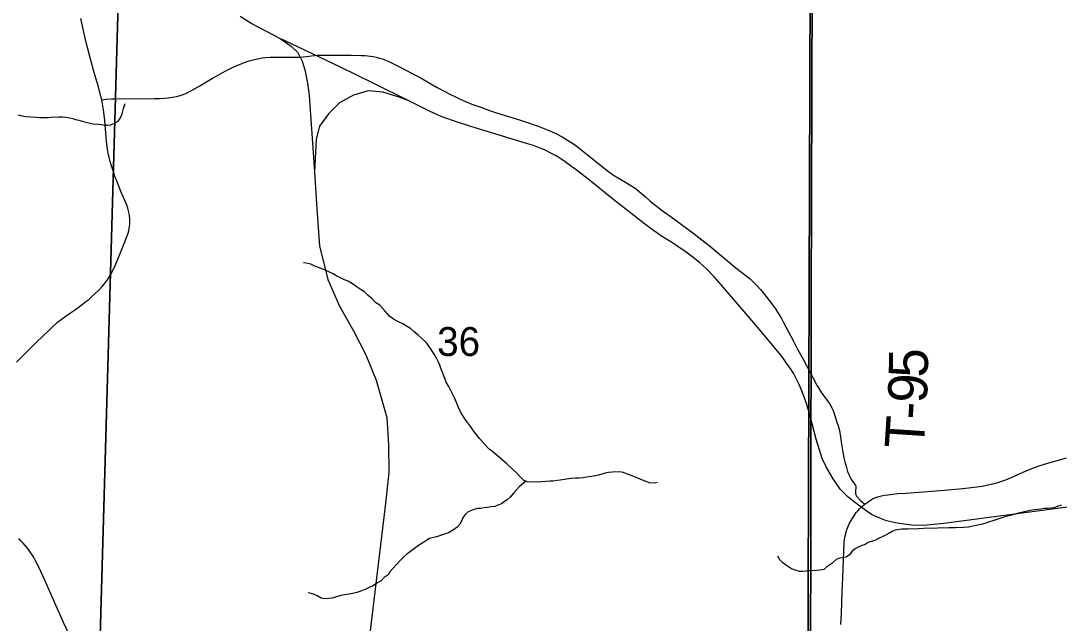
# Model space of a CAD drawing. Extents: x 0 to 34, y 0 to 22.
# Drawn here: x 5.147 to 6.653, y 18.687 to 19.561 of the extents above; entities that cross this region are included whole.
import ezdxf

# ---------------------------------------------------------------- set-up
doc = ezdxf.new("R2010")
doc.units = 0
for name, color, linetype in [('GM_X_Corporation', 7, 'Continuous'), ('GM_X_County_Road', 7, 'Continuous'), ('GM_X_Minor_River', 7, 'Continuous'), ('GM_X_Rail_Line', 7, 'Continuous'), ('GM_X_Section_Text', 7, 'Continuous'), ('GM_X_State_Route', 7, 'Continuous'), ('GM_X_Township_Road', 7, 'Continuous'), ('GM_X_Township_Road_Text', 7, 'Continuous')]:
    doc.layers.add(name, color=color, linetype=linetype)

msp = doc.modelspace()

# ---------------------------------------------------------------- linework, layer by layer
at = {"layer": 'GM_X_Corporation'}
for points in [[(6.2895, 20.4), (2.6, 20.4), (2.6, 16.6918), (3.1555, 16.6686), (3.1684, 16.6682), (4.0515, 16.6368), (4.1011, 16.6362), (4.1867, 16.6352), (4.5473, 16.6256), (4.6351, 16.6229), (5.4202, 16.5982), (6.0834, 16.5816), (6.2194, 16.578), (6.2729, 18.2077), (6.2744, 18.4654), (6.2786, 18.5898), (6.292, 18.5898), (6.2926, 19.1539), (6.2942, 19.6131), (6.2595, 19.6124)], [(9.4, 16.4853), (9.4, 20.4), (6.2895, 20.4), (6.2595, 19.6124), (6.2942, 19.6131), (6.2926, 19.1539), (6.292, 18.5898), (6.2786, 18.5898), (6.2744, 18.4654), (6.2729, 18.2077), (6.2194, 16.578), (8.0963, 16.5226), (9.09, 16.4927)], [(4.2853, 19.7839), (5.2933, 19.7705), (5.2887, 19.6211), (5.2602, 18.6174), (4.2417, 18.6679), (4.2724, 19.7849)], [(6.258, 19.6163), (6.2913, 19.615), (6.2882, 18.592), (6.2734, 18.5913), (5.2602, 18.6174), (5.2887, 19.6211)], [(6.2913, 19.615), (7.2834, 19.5867), (7.3046, 19.5855), (7.291, 18.5737), (6.2882, 18.592)]]:
    msp.add_lwpolyline(points, close=True, dxfattribs=at)
at = {"layer": 'GM_X_County_Road'}
msp.add_lwpolyline([(6.3359, 18.6855), (6.3368, 18.7017), (6.3372, 18.7177), (6.3378, 18.7334), (6.3386, 18.7535), (6.3396, 18.7795), (6.3401, 18.7914), (6.3409, 18.8038), (6.3414, 18.8095), (6.3421, 18.8138), (6.3429, 18.8169), (6.3437, 18.8204), (6.3449, 18.8245), (6.3468, 18.8291), (6.3486, 18.8327), (6.3508, 18.8366), (6.3531, 18.8404), (6.3556, 18.8442), (6.3583, 18.8479), (6.361, 18.8511), (6.3629, 18.8531), (6.3654, 18.8555), (6.3684, 18.8582), (6.3705, 18.86), (6.3734, 18.8621), (6.379, 18.8658), (6.382, 18.8676), (6.3852, 18.8691), (6.3879, 18.8701), (6.3911, 18.871), (6.395, 18.8721), (6.399, 18.8729), (6.404, 18.8737), (6.4186, 18.8754), (6.4299, 18.8762), (6.4555, 18.878), (6.4855, 18.8805), (6.5126, 18.8829), (6.5331, 18.8853), (6.5406, 18.8862), (6.5471, 18.8874), (6.5563, 18.8895), (6.5637, 18.8914), (6.5707, 18.8937), (6.5751, 18.8954), (6.5817, 18.8982), (6.5961, 18.9046), (6.608, 18.9098), (6.6168, 18.9133), (6.6251, 18.9163), (6.6377, 18.9201), (6.6483, 18.923), (6.6631, 18.9273)], dxfattribs=at)
at = {"layer": 'GM_X_Minor_River'}
for points in [[(5.1426, 19.4248), (5.148, 19.4231), (5.1537, 19.4225), (5.1613, 19.422), (5.169, 19.4211), (5.1735, 19.4209), (5.1811, 19.4208), (5.1861, 19.4206), (5.1902, 19.4215), (5.2023, 19.4219), (5.2069, 19.4217), (5.2115, 19.4211), (5.2176, 19.4205), (5.2218, 19.4195), (5.226, 19.4181), (5.2306, 19.4168), (5.2375, 19.4151), (5.2433, 19.4138), (5.2517, 19.4118), (5.2593, 19.411), (5.2639, 19.4107), (5.2681, 19.4097), (5.2723, 19.4099), (5.2772, 19.4104), (5.2832, 19.4129), (5.288, 19.4153), (5.2913, 19.4204), (5.2937, 19.4261), (5.2957, 19.4338), (5.2977, 19.441)], [(6.0695, 18.8916), (6.0654, 18.8904), (6.0582, 18.8909), (6.0508, 18.894), (6.0447, 18.8964), (6.0404, 18.8982), (6.0343, 18.9006), (6.025, 18.904), (6.0208, 18.9061), (6.015, 18.9071), (6.0044, 18.9067), (5.9991, 18.9058), (5.9942, 18.9049), (5.9894, 18.9036), (5.9845, 18.9023), (5.98, 18.901), (5.9743, 18.9), (5.9671, 18.899), (5.9622, 18.8985), (5.9565, 18.8979), (5.9512, 18.8977), (5.9452, 18.8971), (5.938, 18.8961), (5.9289, 18.8951), (5.9244, 18.8942), (5.9191, 18.8936), (5.9138, 18.8934), (5.9024, 18.8923), (5.896, 18.892), (5.8914, 18.8923), (5.885, 18.892), (5.8808, 18.8926), (5.8757, 18.8951), (5.871, 18.8998), (5.8667, 18.9042), (5.8592, 18.9115), (5.8513, 18.9188), (5.8443, 18.9249), (5.831, 18.9358), (5.8259, 18.9398), (5.82, 18.946), (5.8164, 18.9504), (5.812, 18.9555), (5.8033, 18.9665), (5.7993, 18.9724), (5.7949, 18.9779), (5.7917, 18.9823), (5.7844, 18.9941), (5.7815, 19.0004), (5.7786, 19.0075), (5.7757, 19.0142), (5.7725, 19.0201), (5.7696, 19.0261), (5.7671, 19.0309), (5.7639, 19.0361), (5.7618, 19.0409), (5.758, 19.0517), (5.7563, 19.0558), (5.7542, 19.0618), (5.7522, 19.0658), (5.7501, 19.0707), (5.7461, 19.0777), (5.7428, 19.0829), (5.74, 19.0873), (5.7348, 19.0939), (5.727, 19.1012), (5.723, 19.1052), (5.7168, 19.1103), (5.7117, 19.1146), (5.707, 19.1175), (5.7004, 19.1214), (5.6934, 19.125), (5.6872, 19.1285), (5.6814, 19.1329), (5.6743, 19.1405), (5.6671, 19.1486), (5.6613, 19.1522), (5.6562, 19.1577), (5.6503, 19.1628), (5.6448, 19.1679), (5.6401, 19.1711), (5.6331, 19.1758), (5.6277, 19.1794), (5.6211, 19.1833), (5.6161, 19.1854), (5.611, 19.1879), (5.6049, 19.1907), (5.5998, 19.1939), (5.5932, 19.1971), (5.5871, 19.1999), (5.5732, 19.2051), (5.567, 19.2079), (5.5628, 19.2089), (5.5574, 19.2102), (5.5565, 19.2103)], [(5.879, 18.8935), (5.8693, 18.8851), (5.8653, 18.8808), (5.8616, 18.8765), (5.8561, 18.8703), (5.8521, 18.8664), (5.848, 18.864), (5.8436, 18.8608), (5.8384, 18.8584), (5.8339, 18.8567), (5.8289, 18.8562), (5.8229, 18.8552), (5.8184, 18.8547), (5.8131, 18.8538), (5.8085, 18.8536), (5.8025, 18.8519), (5.7954, 18.849), (5.791, 18.8451), (5.7878, 18.8401), (5.7856, 18.8355), (5.7835, 18.8313), (5.7795, 18.8266), (5.774, 18.8227), (5.768, 18.8191), (5.7624, 18.817), (5.7493, 18.8128), (5.7395, 18.8102), (5.7354, 18.8078), (5.7309, 18.805), (5.7235, 18.8002), (5.7195, 18.7971), (5.7135, 18.7927), (5.7065, 18.7876), (5.701, 18.7829), (5.6966, 18.7786), (5.6919, 18.7731), (5.6856, 18.7665), (5.682, 18.7619), (5.6795, 18.7577), (5.6736, 18.7537), (5.6692, 18.749), (5.664, 18.7462), (5.6569, 18.7418), (5.6517, 18.739), (5.6469, 18.737), (5.6398, 18.7341), (5.6341, 18.732), (5.63, 18.7311), (5.6228, 18.7297), (5.616, 18.7288), (5.6089, 18.727), (5.6029, 18.7253), (5.5976, 18.7236), (5.5931, 18.7231), (5.5874, 18.7229), (5.5824, 18.7238), (5.5762, 18.727), (5.5712, 18.7295), (5.5658, 18.7312), (5.5634, 18.7315)], [(6.6552, 18.8588), (6.6503, 18.8567), (6.6447, 18.8547), (6.6405, 18.8541), (6.6356, 18.8536), (6.631, 18.8538)], [(6.631, 18.8538), (6.6258, 18.8529), (6.6167, 18.8518), (6.6103, 18.8508), (6.6046, 18.8495), (6.5997, 18.8486), (6.5933, 18.8468), (6.5888, 18.8456), (6.5813, 18.8438), (6.5738, 18.8416), (6.5663, 18.8391), (6.5606, 18.8374), (6.5565, 18.8361), (6.5501, 18.834), (6.546, 18.8324), (6.5392, 18.8306), (6.5347, 18.8297), (6.5275, 18.828), (6.5208, 18.8266), (6.5136, 18.826), (6.5022, 18.8256), (6.4931, 18.8257), (6.4885, 18.8255), (6.484, 18.8257), (6.476, 18.8254), (6.4711, 18.8249), (6.4654, 18.8251), (6.4559, 18.8247), (6.4483, 18.8241), (6.4328, 18.8236), (6.4244, 18.824), (6.4146, 18.8222), (6.4105, 18.8202), (6.4045, 18.8169), (6.3997, 18.8145), (6.3956, 18.8129), (6.3915, 18.8108), (6.3851, 18.8076), (6.3799, 18.8059), (6.3754, 18.8043), (6.3709, 18.8018), (6.3664, 18.8002), (6.3608, 18.7977), (6.3567, 18.7953), (6.3523, 18.7918), (6.3483, 18.7867), (6.3435, 18.7832), (6.3394, 18.7823), (6.3344, 18.7817), (6.3292, 18.7797), (6.3226, 18.7742), (6.3155, 18.7694), (6.3111, 18.7655), (6.3058, 18.7642), (6.3005, 18.764), (6.2899, 18.7636), (6.2854, 18.7631), (6.2805, 18.7626), (6.2759, 18.7624), (6.2713, 18.7641), (6.2644, 18.7665), (6.2554, 18.7722), (6.2511, 18.7755), (6.2476, 18.7795), (6.2443, 18.7847)]]:
    msp.add_lwpolyline(points, dxfattribs=at)
at = {"layer": 'GM_X_Rail_Line'}
for points in [[(6.7197, 18.8628), (6.4854, 18.8319), (6.4665, 18.8299), (6.4553, 18.8292), (6.4387, 18.8294), (6.4274, 18.8312), (6.4153, 18.8332), (6.4021, 18.8359), (6.3901, 18.8409), (6.3803, 18.8452), (6.3757, 18.8483), (6.3615, 18.8586), (6.3463, 18.8704), (6.3351, 18.8818), (6.3248, 18.897), (6.32, 18.9052), (6.3147, 18.9143), (6.3089, 18.9265), (6.3044, 18.9401), (6.3001, 18.9541), (6.2973, 18.9657), (6.2909, 18.9897), (6.2865, 19.0045), (6.2832, 19.0142), (6.2792, 19.0245), (6.2755, 19.0335), (6.2712, 19.0423), (6.2676, 19.049), (6.2623, 19.0573), (6.2572, 19.0648), (6.2512, 19.0732), (6.2154, 19.1163), (6.1627, 19.1777), (6.1527, 19.1892), (6.1415, 19.201), (6.1308, 19.2105), (6.1194, 19.2196), (6.1097, 19.2269), (6.1015, 19.2324), (6.0916, 19.239), (6.0774, 19.2479), (6.064, 19.2568), (6.051, 19.2665), (6.0022, 19.3048), (5.9739, 19.3282), (5.952, 19.3449), (5.9327, 19.3588), (5.923, 19.3652), (5.9155, 19.3692), (5.9062, 19.3739), (5.8996, 19.3765), (5.89, 19.38), (5.8802, 19.3833), (5.7994, 19.4076), (5.7726, 19.4163), (5.7561, 19.4225), (5.7405, 19.4297), (5.7112, 19.4442), (5.6568, 19.4711), (5.611, 19.4932), (5.5292, 19.5324), (5.5231, 19.535), (5.4815, 19.5569), (5.4649, 19.5671)], [(5.5229, 19.5355), (5.5385, 19.5244), (5.5485, 19.5149), (5.5548, 19.5026), (5.5584, 19.4899), (5.5602, 19.4805), (5.5622, 19.4704), (5.5649, 19.4525), (5.5724, 19.342)], [(5.711, 19.4447), (5.6952, 19.4504), (5.6716, 19.4577), (5.6505, 19.4594), (5.6292, 19.4531), (5.609, 19.4421), (5.5928, 19.4262), (5.5798, 19.4081), (5.5749, 19.3896), (5.5724, 19.342)], [(5.5724, 19.342), (5.5761, 19.2882), (5.58, 19.2345), (5.5919, 19.1861), (5.6086, 19.147), (5.6292, 19.1114), (5.6469, 19.0765), (5.662, 19.0399), (5.6772, 18.9859), (5.6799, 18.9462), (5.6802, 18.9066), (5.6758, 18.8652), (5.6388, 18.5558), (5.6363, 18.4479), (5.6361, 18.4083), (5.6376, 18.3757), (5.6449, 18.3419), (5.6594, 18.3087), (5.8411, 17.9298), (5.9084, 17.7939), (5.9214, 17.7565), (5.9292, 17.7232), (5.9319, 17.6898), (5.9275, 17.4266)]]:
    msp.add_lwpolyline(points, dxfattribs=at)
at = {"layer": 'GM_X_State_Route'}
for points in [[(5.1404, 19.0661), (5.1492, 19.0747), (5.169, 19.0944), (5.1788, 19.104), (5.187, 19.112), (5.1921, 19.1169), (5.1999, 19.1238), (5.2049, 19.128), (5.2123, 19.1334), (5.2188, 19.1377), (5.2244, 19.1416), (5.2318, 19.1468), (5.2362, 19.1501), (5.2411, 19.1538), (5.2451, 19.1571), (5.2498, 19.1612), (5.2546, 19.1654), (5.2602, 19.1709), (5.2644, 19.1756), (5.2674, 19.179), (5.2706, 19.183), (5.2735, 19.1869), (5.2767, 19.1925), (5.2799, 19.1989), (5.2833, 19.206), (5.2873, 19.2152), (5.2928, 19.2284), (5.2967, 19.2382), (5.2991, 19.2442), (5.3022, 19.2533), (5.3032, 19.2567), (5.3038, 19.2598), (5.3042, 19.2629), (5.3045, 19.2663), (5.3046, 19.2699), (5.3045, 19.2741), (5.3042, 19.2779), (5.3035, 19.2818), (5.3026, 19.2855), (5.3016, 19.2893), (5.3001, 19.2937), (5.2953, 19.3049), (5.2921, 19.3127), (5.2859, 19.3283), (5.2836, 19.3344), (5.2782, 19.3507), (5.2762, 19.3571), (5.2748, 19.3626), (5.2733, 19.3693), (5.2724, 19.3747), (5.271, 19.3858), (5.2703, 19.3928), (5.2694, 19.4041), (5.2683, 19.4164), (5.2669, 19.4286), (5.2665, 19.432), (5.2639, 19.4464), (5.2634, 19.4484), (5.2623, 19.4531), (5.2591, 19.4655), (5.2556, 19.4778), (5.2522, 19.4896), (5.2486, 19.5021), (5.2462, 19.5111), (5.2416, 19.5297), (5.2362, 19.5532), (5.2337, 19.5645)], [(5.2183, 18.6675), (5.2086, 18.6886), (5.1809, 18.7508), (5.1762, 18.7613), (5.1718, 18.7707), (5.1674, 18.779), (5.1648, 18.7836), (5.1622, 18.7879), (5.1589, 18.7929), (5.1561, 18.7965), (5.153, 18.8003), (5.1502, 18.8035), (5.1472, 18.8066), (5.1438, 18.8101)]]:
    msp.add_lwpolyline(points, dxfattribs=at)
at = {"layer": 'GM_X_Township_Road'}
for points in [[(5.2639, 19.4464), (5.2698, 19.4472), (5.2783, 19.4479), (5.283, 19.4481), (5.3405, 19.4483), (5.3478, 19.4485), (5.3543, 19.4488), (5.3602, 19.4494), (5.3662, 19.4503), (5.3724, 19.4514), (5.3775, 19.4528), (5.3818, 19.4542), (5.3867, 19.4561), (5.3922, 19.4589), (5.3985, 19.4623), (5.4062, 19.4668), (5.4247, 19.4778), (5.4316, 19.4819), (5.4387, 19.4857), (5.4439, 19.4886), (5.4505, 19.4919), (5.4573, 19.4951), (5.4637, 19.4977), (5.4711, 19.5006), (5.4778, 19.503), (5.4837, 19.5047), (5.4899, 19.5061), (5.4967, 19.5072), (5.5018, 19.5077), (5.5083, 19.5081), (5.5133, 19.5081), (5.5492, 19.5083), (5.5522, 19.5085), (5.5764, 19.5111), (5.5791, 19.5112), (5.5943, 19.5113), (5.6258, 19.5112), (5.6408, 19.5109), (5.6453, 19.5108), (5.6498, 19.5104), (5.6537, 19.5099), (5.6573, 19.5093), (5.6622, 19.5084), (5.667, 19.5071), (5.6709, 19.5058), (5.6756, 19.5039), (5.6802, 19.5019), (5.6958, 19.4943), (5.7153, 19.484), (5.7256, 19.4786), (5.7412, 19.4698), (5.7506, 19.4643), (5.7617, 19.4584), (5.7689, 19.4546), (5.7768, 19.4508), (5.7839, 19.4475), (5.7916, 19.4442), (5.8008, 19.4404), (5.8137, 19.4356), (5.8263, 19.4311), (5.8366, 19.4276), (5.8715, 19.4168), (5.8798, 19.4141), (5.8969, 19.4081), (5.9091, 19.4033), (5.9138, 19.4015), (5.9184, 19.3994), (5.9234, 19.397), (5.9317, 19.3926), (5.9393, 19.3881), (5.9443, 19.3852), (5.9479, 19.3826), (5.9517, 19.38), (5.9632, 19.3712), (5.995, 19.3453), (5.9987, 19.3426), (6.0078, 19.3362), (6.0119, 19.3336), (6.0234, 19.3269), (6.0335, 19.321), (6.0363, 19.3192), (6.0394, 19.317), (6.0435, 19.3137), (6.0526, 19.3058), (6.0594, 19.2997), (6.0661, 19.2942), (6.0722, 19.2895), (6.0752, 19.2871), (6.0967, 19.2717), (6.1028, 19.2673), (6.1233, 19.2522), (6.141, 19.2381), (6.1447, 19.2351), (6.1834, 19.2029), (6.1941, 19.1947), (6.2043, 19.1867), (6.2079, 19.1836), (6.2128, 19.1787), (6.2151, 19.1763), (6.2193, 19.1715), (6.2235, 19.1662), (6.2289, 19.1594), (6.2354, 19.1509), (6.2409, 19.1434), (6.2442, 19.1386), (6.2492, 19.1304), (6.2527, 19.1237), (6.2632, 19.1038), (6.2672, 19.0963), (6.2677, 19.0954)], [(6.2677, 19.0954), (6.2732, 19.085), (6.281, 19.0702), (6.2951, 19.044), (6.3016, 19.0317)], [(6.3016, 19.0317), (6.3034, 19.0287), (6.3067, 19.0231), (6.3161, 19.0102), (6.3197, 19.0054), (6.3215, 19.0024), (6.323, 18.9997), (6.3243, 18.9968), (6.3257, 18.9929), (6.3272, 18.9882), (6.3286, 18.9837), (6.3302, 18.9789), (6.3319, 18.9736), (6.3337, 18.9668), (6.3355, 18.9579), (6.337, 18.9472), (6.3388, 18.9357), (6.3404, 18.9271), (6.3417, 18.9214), (6.3434, 18.9153), (6.3457, 18.9076), (6.3473, 18.9031), (6.3487, 18.9), (6.3503, 18.8969), (6.3524, 18.8937), (6.3545, 18.891), (6.3563, 18.8884), (6.357, 18.8872), (6.3575, 18.886), (6.3578, 18.8846), (6.3569, 18.8787), (6.357, 18.8756), (6.3574, 18.8743), (6.3583, 18.8724), (6.3597, 18.8705), (6.3645, 18.8656), (6.3705, 18.86)]]:
    msp.add_lwpolyline(points, dxfattribs=at)

# ---------------------------------------------------------------- texts
at = {"layer": 'GM_X_Section_Text'}
msp.add_text('36', height=0.04186, rotation=0, dxfattribs=at).set_placement((5.7504, 19.075))
at = {"layer": 'GM_X_Township_Road_Text'}
for s, rotation, p in [('5', 89.7546, (6.4622, 19.0437)), ('9', 86.8849, (6.4602, 19.0057)), ('-', 86.3472, (6.4587, 18.9818)), ('T', 86.226, (6.4559, 18.9393))]:
    msp.add_text(s, height=0.0568, rotation=rotation, dxfattribs=at).set_placement(p)

doc.saveas('drawing.dxf')
